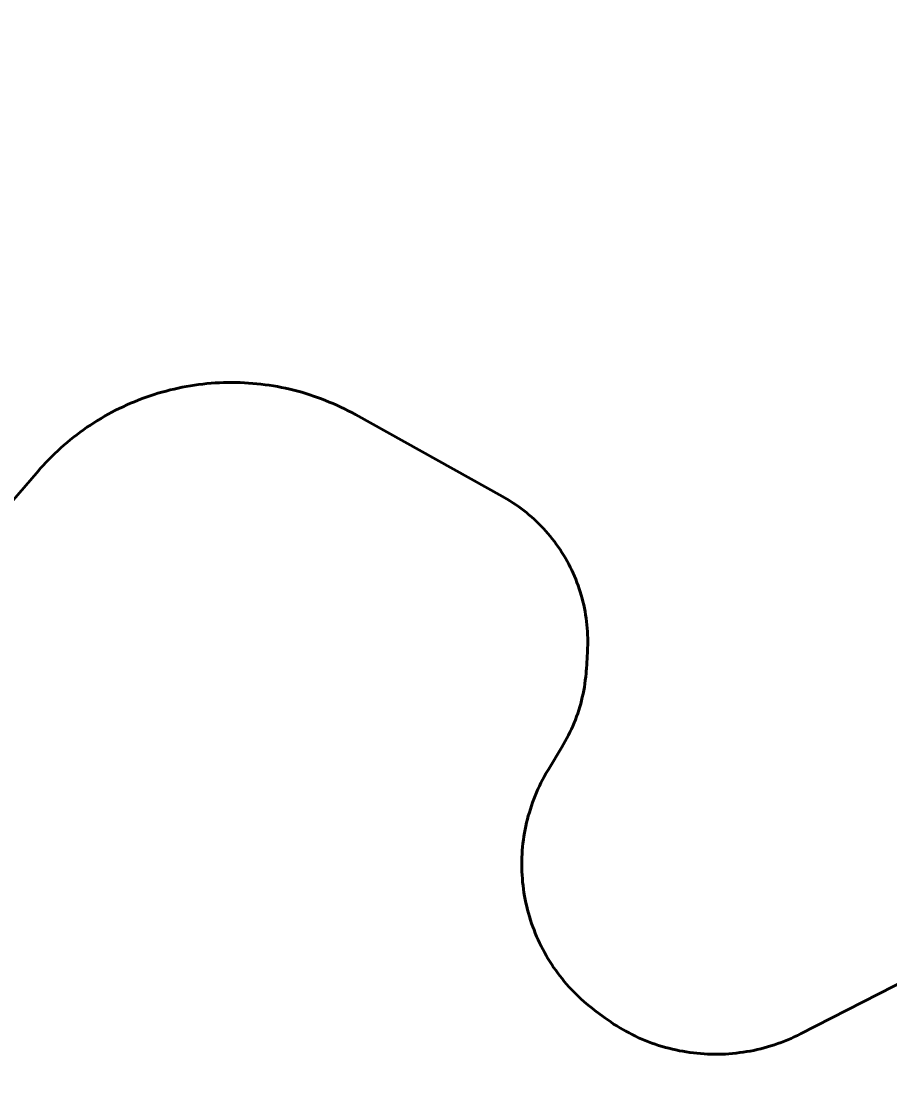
# Model space of a CAD drawing. Extents: x -1643653 to 4543381, y 1624270 to 13878484.
# Drawn here: x 593756 to 594778, y 8965494 to 8966754 of the extents above; entities that cross this region are included whole.
import ezdxf

# ---------------------------------------------------------------- set-up
doc = ezdxf.new("R2010")
doc.units = 0
doc.header["$LTSCALE"] = 200
for name, color, linetype, lineweight in [('1', 7, 'Continuous', 13), ('27', 7, 'Continuous', 53), ('60', 7, 'Continuous', 53)]:
    doc.layers.add(name, color=color, linetype=linetype, lineweight=lineweight)

msp = doc.modelspace()

# ---------------------------------------------------------------- linework, layer by layer
at = {"layer": '1', "lineweight": 25}
msp.add_spline([(814781, 9009175.5), (814787.2, 9009173.4), (814796.9, 9009173.4), (814799.4, 9009172.4), (814805.1, 9009174.5), (814805.6, 9009176.5), (814811.7, 9009179.5), (814811.7, 9009179.5), (814801.5, 9009181), (814790.7, 9009181.5), (814784.1, 9009183.1), (814777.4, 9009185.1), (814778.4, 9009175.5)], degree=3, dxfattribs=at)
at = {"layer": '27'}
for points in [[(593875.9, 8966300.6), (593880.3, 8966302.7), (593884.8, 8966304.6), (593889.3, 8966306.5), (593893.9, 8966308.4), (593898.5, 8966310.1), (593903.1, 8966311.8), (593907.7, 8966313.4), (593912.4, 8966314.9), (593917, 8966316.4), (593921.7, 8966317.7), (593926.5, 8966319), (593931.2, 8966320.3), (593936, 8966321.4), (593940.8, 8966322.5), (593945.6, 8966323.4), (593950.4, 8966324.3), (593955.2, 8966325.2), (593960, 8966325.9), (593964.9, 8966326.6), (593969.8, 8966327.2), (593974.6, 8966327.7), (593979.5, 8966328.1), (593984.4, 8966328.5), (593989.3, 8966328.8), (593994.2, 8966328.9), (593999.1, 8966329.1), (594004, 8966329.1), (594008.9, 8966329), (594013.8, 8966328.9), (594018.7, 8966328.7), (594023.6, 8966328.4), (594028.5, 8966328), (594033.3, 8966327.6), (594038.2, 8966327.1), (594043.1, 8966326.5), (594047.9, 8966325.8), (594052.8, 8966325), (594057.6, 8966324.2), (594062.4, 8966323.2), (594067.2, 8966322.2), (594072, 8966321.2), (594076.7, 8966320), (594081.5, 8966318.8), (594086.2, 8966317.5), (594090.9, 8966316.1), (594095.6, 8966314.6), (594100.2, 8966313.1), (594104.8, 8966311.4), (594109.4, 8966309.8), (594114, 8966308), (594118.5, 8966306.1), (594123, 8966304.2), (594127.5, 8966302.2), (594132, 8966300.2), (594136.4, 8966298), (594140.7, 8966295.8), (594145.1, 8966293.6), (594149.4, 8966291.2), (594322.6, 8966194.8), (594322.6, 8966194.8), (594324.5, 8966193.8), (594327.9, 8966191.8), (594331.2, 8966189.7), (594334.6, 8966187.6), (594337.8, 8966185.4), (594341.1, 8966183.1), (594344.3, 8966180.8), (594347.4, 8966178.4), (594350.5, 8966175.9), (594353.5, 8966173.4), (594356.5, 8966170.8), (594359.5, 8966168.2), (594362.4, 8966165.5), (594365.2, 8966162.7), (594368, 8966159.9), (594370.7, 8966157.1), (594373.3, 8966154.1), (594375.9, 8966151.2), (594378.5, 8966148.1), (594381, 8966145.1), (594383.4, 8966141.9), (594385.7, 8966138.8), (594388, 8966135.5), (594390.2, 8966132.3), (594392.4, 8966129), (594394.4, 8966125.6), (594396.5, 8966122.2), (594398.4, 8966118.8), (594400.3, 8966115.3), (594402.1, 8966111.8), (594403.8, 8966108.2), (594405.5, 8966104.6), (594407.1, 8966101), (594408.6, 8966097.4), (594410, 8966093.7), (594411.4, 8966090), (594412.7, 8966086.3), (594413.9, 8966082.5), (594415, 8966078.7), (594416.1, 8966074.9)], [(594416.1, 8966074.9), (594415, 8966078.7), (594413.9, 8966082.5), (594412.7, 8966086.3), (594411.4, 8966090), (594410, 8966093.7), (594408.6, 8966097.4), (594407.1, 8966101), (594405.5, 8966104.6), (594403.8, 8966108.2), (594402.1, 8966111.8), (594400.3, 8966115.3), (594398.4, 8966118.8), (594396.5, 8966122.2), (594394.4, 8966125.6), (594392.4, 8966129), (594390.2, 8966132.3), (594388, 8966135.5), (594385.7, 8966138.8), (594383.4, 8966141.9), (594381, 8966145.1), (594378.5, 8966148.1), (594375.9, 8966151.2), (594373.3, 8966154.1), (594370.7, 8966157.1), (594368, 8966159.9), (594365.2, 8966162.7), (594362.4, 8966165.5), (594359.5, 8966168.2), (594356.5, 8966170.8), (594353.5, 8966173.4), (594350.5, 8966175.9), (594347.4, 8966178.4), (594344.3, 8966180.8), (594341.1, 8966183.1), (594337.8, 8966185.4), (594334.6, 8966187.6), (594331.2, 8966189.7), (594327.9, 8966191.8), (594324.5, 8966193.8), (594322.6, 8966194.8), (594322.6, 8966194.8), (594149.4, 8966291.2), (594145.1, 8966293.6), (594140.7, 8966295.8), (594136.4, 8966298), (594132, 8966300.2), (594127.5, 8966302.2), (594123, 8966304.2), (594118.5, 8966306.1), (594114, 8966308), (594109.4, 8966309.8), (594104.8, 8966311.4), (594100.2, 8966313.1), (594095.6, 8966314.6), (594090.9, 8966316.1), (594086.2, 8966317.5), (594081.5, 8966318.8), (594076.7, 8966320), (594072, 8966321.2), (594067.2, 8966322.2), (594062.4, 8966323.2), (594057.6, 8966324.2), (594052.8, 8966325), (594047.9, 8966325.8), (594043.1, 8966326.5), (594038.2, 8966327.1), (594033.3, 8966327.6), (594028.5, 8966328), (594023.6, 8966328.4), (594018.7, 8966328.7), (594013.8, 8966328.9), (594008.9, 8966329), (594004, 8966329.1), (593999.1, 8966329.1), (593994.2, 8966328.9), (593989.3, 8966328.8), (593984.4, 8966328.5), (593979.5, 8966328.1), (593974.6, 8966327.7), (593969.8, 8966327.2), (593964.9, 8966326.6), (593960, 8966325.9), (593955.2, 8966325.2), (593950.4, 8966324.3), (593945.6, 8966323.4), (593940.8, 8966322.5), (593936, 8966321.4), (593931.2, 8966320.3), (593926.5, 8966319), (593921.7, 8966317.7), (593917, 8966316.4), (593912.4, 8966314.9), (593907.7, 8966313.4), (593903.1, 8966311.8), (593898.5, 8966310.1), (593893.9, 8966308.4), (593889.3, 8966306.5), (593884.8, 8966304.6), (593880.3, 8966302.7), (593875.9, 8966300.6)], [(593597.7, 8966018.2), (593776.4, 8966225.2), (593778.6, 8966227.7), (593781.9, 8966231.3), (593785.2, 8966234.9), (593788.6, 8966238.4), (593792, 8966241.9), (593795.5, 8966245.3), (593799.1, 8966248.7), (593802.7, 8966252), (593806.4, 8966255.3), (593810.1, 8966258.5), (593813.9, 8966261.6), (593817.7, 8966264.6), (593821.6, 8966267.6), (593825.5, 8966270.6), (593829.4, 8966273.5), (593833.5, 8966276.3), (593837.5, 8966279), (593841.6, 8966281.7), (593845.8, 8966284.3), (593850, 8966286.8), (593854.2, 8966289.3), (593858.5, 8966291.7), (593862.8, 8966294), (593867.1, 8966296.3), (593871.5, 8966298.5), (593875.9, 8966300.6)], [(593875.9, 8966300.6), (593871.5, 8966298.5), (593867.1, 8966296.3), (593862.8, 8966294), (593858.5, 8966291.7), (593854.2, 8966289.3), (593850, 8966286.8), (593845.8, 8966284.3), (593841.6, 8966281.7), (593837.5, 8966279), (593833.5, 8966276.3), (593829.4, 8966273.5), (593825.5, 8966270.6), (593821.6, 8966267.6), (593817.7, 8966264.6), (593813.9, 8966261.6), (593810.1, 8966258.5), (593806.4, 8966255.3), (593802.7, 8966252), (593799.1, 8966248.7), (593795.5, 8966245.3), (593792, 8966241.9), (593788.6, 8966238.4), (593785.2, 8966234.9), (593781.9, 8966231.3), (593778.6, 8966227.7), (593776.4, 8966225.2), (593597.7, 8966018.2)], [(594416.1, 8966074.9), (594417.1, 8966071.1), (594418, 8966067.2), (594418.8, 8966063.4), (594419.6, 8966059.5), (594420.2, 8966055.6), (594420.8, 8966051.7), (594421.3, 8966047.8), (594421.8, 8966043.9), (594422.1, 8966039.9), (594422.4, 8966036), (594422.6, 8966032.1), (594422.7, 8966028.1), (594422.8, 8966024.2), (594422.7, 8966020.2), (594422.6, 8966016.2), (594422.4, 8966012.3), (594421.1, 8965991.3), (594421.1, 8965991.3), (594421, 8965990.4), (594420.7, 8965986.4), (594420.3, 8965982.5), (594419.8, 8965978.5), (594419.3, 8965974.5), (594418.7, 8965970.6), (594418, 8965966.6), (594417.2, 8965962.7), (594416.3, 8965958.8), (594415.4, 8965954.9), (594414.4, 8965951), (594413.3, 8965947.2), (594412.1, 8965943.4), (594410.9, 8965939.6), (594409.6, 8965935.8), (594408.2, 8965932), (594406.7, 8965928.3), (594405.1, 8965924.6), (594403.5, 8965921), (594401.8, 8965917.3), (594400.1, 8965913.8), (594398.2, 8965910.2), (594396.3, 8965906.7), (594394.3, 8965903.2), (594392.3, 8965899.8), (594392.3, 8965899.8), (594376.4, 8965873.7), (594375.6, 8965872.2), (594373.5, 8965868.7), (594371.4, 8965865), (594369.5, 8965861.4), (594367.6, 8965857.7), (594365.8, 8965854), (594364.1, 8965850.2), (594362.4, 8965846.4), (594360.8, 8965842.6), (594359.3, 8965838.7), (594357.8, 8965834.8), (594356.5, 8965830.9), (594355.2, 8965827), (594354, 8965823), (594352.8, 8965819), (594351.8, 8965815), (594350.8, 8965811), (594349.9, 8965806.9), (594349, 8965802.8), (594348.3, 8965798.8), (594347.6, 8965794.7), (594347, 8965790.6), (594346.5, 8965786.5), (594346.1, 8965782.3), (594345.7, 8965778.2), (594345.4, 8965774.1), (594345.2, 8965769.9), (594345.1, 8965765.8), (594345.1, 8965761.6), (594345.2, 8965757.5), (594345.3, 8965753.3), (594345.5, 8965749.2), (594345.8, 8965745.1), (594346.1, 8965740.9), (594346.6, 8965736.8), (594347.1, 8965732.7), (594347.7, 8965728.6), (594348.4, 8965724.5), (594349.1, 8965720.4), (594350, 8965716.4), (594350.9, 8965712.3), (594351.9, 8965708.3), (594353, 8965704.3), (594354.1, 8965700.3), (594355.3, 8965696.3), (594356.7, 8965692.4), (594358, 8965688.5), (594359.5, 8965684.6), (594361, 8965680.8), (594362.6, 8965676.9), (594364.3, 8965673.1), (594366, 8965669.4), (594367.9, 8965665.6), (594369.8, 8965662), (594371.7, 8965658.3)], [(594371.7, 8965658.3), (594369.8, 8965662), (594367.9, 8965665.6), (594366, 8965669.4), (594364.3, 8965673.1), (594362.6, 8965676.9), (594361, 8965680.8), (594359.5, 8965684.6), (594358, 8965688.5), (594356.7, 8965692.4), (594355.3, 8965696.3), (594354.1, 8965700.3), (594353, 8965704.3), (594351.9, 8965708.3), (594350.9, 8965712.3), (594350, 8965716.4), (594349.1, 8965720.4), (594348.4, 8965724.5), (594347.7, 8965728.6), (594347.1, 8965732.7), (594346.6, 8965736.8), (594346.1, 8965740.9), (594345.8, 8965745.1), (594345.5, 8965749.2), (594345.3, 8965753.3), (594345.2, 8965757.5), (594345.1, 8965761.6), (594345.1, 8965765.8), (594345.2, 8965769.9), (594345.4, 8965774.1), (594345.7, 8965778.2), (594346.1, 8965782.3), (594346.5, 8965786.5), (594347, 8965790.6), (594347.6, 8965794.7), (594348.3, 8965798.8), (594349, 8965802.8), (594349.9, 8965806.9), (594350.8, 8965811), (594351.8, 8965815), (594352.8, 8965819), (594354, 8965823), (594355.2, 8965827), (594356.5, 8965830.9), (594357.8, 8965834.8), (594359.3, 8965838.7), (594360.8, 8965842.6), (594362.4, 8965846.4), (594364.1, 8965850.2), (594365.8, 8965854), (594367.6, 8965857.7), (594369.5, 8965861.4), (594371.4, 8965865), (594373.5, 8965868.7), (594375.6, 8965872.2), (594376.4, 8965873.7), (594392.3, 8965899.8), (594392.3, 8965899.8), (594394.3, 8965903.2), (594396.3, 8965906.7), (594398.2, 8965910.2), (594400.1, 8965913.8), (594401.8, 8965917.3), (594403.5, 8965921), (594405.1, 8965924.6), (594406.7, 8965928.3), (594408.2, 8965932), (594409.6, 8965935.8), (594410.9, 8965939.6), (594412.1, 8965943.4), (594413.3, 8965947.2), (594414.4, 8965951), (594415.4, 8965954.9), (594416.3, 8965958.8), (594417.2, 8965962.7), (594418, 8965966.6), (594418.7, 8965970.6), (594419.3, 8965974.5), (594419.8, 8965978.5), (594420.3, 8965982.5), (594420.7, 8965986.4), (594421, 8965990.4), (594421.1, 8965991.3), (594421.1, 8965991.3), (594422.4, 8966012.3), (594422.6, 8966016.2), (594422.7, 8966020.2), (594422.8, 8966024.2), (594422.7, 8966028.1), (594422.6, 8966032.1), (594422.4, 8966036), (594422.1, 8966039.9), (594421.8, 8966043.9), (594421.3, 8966047.8), (594420.8, 8966051.7), (594420.2, 8966055.6), (594419.6, 8966059.5), (594418.8, 8966063.4), (594418, 8966067.2), (594417.1, 8966071.1), (594416.1, 8966074.9)], [(594371.7, 8965658.3), (594373.8, 8965654.7), (594375.9, 8965651.1), (594378, 8965647.6), (594380.3, 8965644.1), (594382.6, 8965640.6), (594385, 8965637.2), (594387.4, 8965633.9), (594389.9, 8965630.6), (594392.5, 8965627.3), (594395.1, 8965624.1), (594397.8, 8965621), (594400.5, 8965617.8), (594403.3, 8965614.8), (594406.2, 8965611.8), (594409.1, 8965608.9), (594412.1, 8965606), (594415.1, 8965603.2), (594418.2, 8965600.4), (594421.4, 8965597.7), (594424.6, 8965595), (594427.8, 8965592.5), (594431.1, 8965589.9), (594431.1, 8965589.9), (594441.2, 8965582.3), (594441.2, 8965582.3), (594442.9, 8965581.1), (594446.3, 8965578.7), (594449.7, 8965576.3), (594453.2, 8965573.9), (594456.8, 8965571.7), (594460.3, 8965569.5), (594464, 8965567.4), (594467.6, 8965565.3), (594471.3, 8965563.4), (594475.1, 8965561.5), (594478.8, 8965559.6), (594482.6, 8965557.8), (594486.5, 8965556.2), (594490.3, 8965554.5), (594494.2, 8965553), (594498.2, 8965551.5), (594502.1, 8965550.1), (594506.1, 8965548.8), (594510.1, 8965547.6), (594514.2, 8965546.4), (594518.2, 8965545.3), (594522.3, 8965544.3), (594526.4, 8965543.4), (594530.5, 8965542.5), (594534.6, 8965541.8), (594538.7, 8965541.1), (594542.9, 8965540.4), (594547.1, 8965539.9), (594551.2, 8965539.4), (594555.4, 8965539.1), (594559.6, 8965538.8), (594563.8, 8965538.5), (594568, 8965538.4), (594572.2, 8965538.3), (594576.3, 8965538.4), (594580.6, 8965538.5), (594584.7, 8965538.6), (594588.9, 8965538.9), (594593.1, 8965539.2), (594597.3, 8965539.7), (594601.5, 8965540.2), (594605.6, 8965540.7), (594609.8, 8965541.4), (594613.9, 8965542.1), (594618, 8965542.9), (594622.1, 8965543.8), (594626.2, 8965544.8), (594630.2, 8965545.8), (594634.3, 8965547), (594638.3, 8965548.2), (594642.3, 8965549.5), (594646.3, 8965550.8), (594650.2, 8965552.2), (594654.1, 8965553.8), (594658, 8965555.3), (594661.9, 8965557), (594665.7, 8965558.7), (594669.5, 8965560.5), (594673.2, 8965562.4), (594673.2, 8965562.4), (594819.9, 8965637.3)], [(594819.9, 8965637.3), (594673.2, 8965562.4), (594673.2, 8965562.4), (594669.5, 8965560.5), (594665.7, 8965558.7), (594661.9, 8965557), (594658, 8965555.3), (594654.1, 8965553.8), (594650.2, 8965552.2), (594646.3, 8965550.8), (594642.3, 8965549.5), (594638.3, 8965548.2), (594634.3, 8965547), (594630.2, 8965545.8), (594626.2, 8965544.8), (594622.1, 8965543.8), (594618, 8965542.9), (594613.9, 8965542.1), (594609.8, 8965541.4), (594605.6, 8965540.7), (594601.5, 8965540.2), (594597.3, 8965539.7), (594593.1, 8965539.2), (594588.9, 8965538.9), (594584.7, 8965538.6), (594580.6, 8965538.5), (594576.3, 8965538.4), (594572.2, 8965538.3), (594568, 8965538.4), (594563.8, 8965538.5), (594559.6, 8965538.8), (594555.4, 8965539.1), (594551.2, 8965539.4), (594547.1, 8965539.9), (594542.9, 8965540.4), (594538.7, 8965541.1), (594534.6, 8965541.8), (594530.5, 8965542.5), (594526.4, 8965543.4), (594522.3, 8965544.3), (594518.2, 8965545.3), (594514.2, 8965546.4), (594510.1, 8965547.6), (594506.1, 8965548.8), (594502.1, 8965550.1), (594498.2, 8965551.5), (594494.2, 8965553), (594490.3, 8965554.5), (594486.5, 8965556.2), (594482.6, 8965557.8), (594478.8, 8965559.6), (594475.1, 8965561.5), (594471.3, 8965563.4), (594467.6, 8965565.3), (594464, 8965567.4), (594460.3, 8965569.5), (594456.8, 8965571.7), (594453.2, 8965573.9), (594449.7, 8965576.3), (594446.3, 8965578.7), (594442.9, 8965581.1), (594441.2, 8965582.3), (594441.2, 8965582.3), (594431.1, 8965589.9), (594431.1, 8965589.9), (594427.8, 8965592.5), (594424.6, 8965595), (594421.4, 8965597.7), (594418.2, 8965600.4), (594415.1, 8965603.2), (594412.1, 8965606), (594409.1, 8965608.9), (594406.2, 8965611.8), (594403.3, 8965614.8), (594400.5, 8965617.8), (594397.8, 8965621), (594395.1, 8965624.1), (594392.5, 8965627.3), (594389.9, 8965630.6), (594387.4, 8965633.9), (594385, 8965637.2), (594382.6, 8965640.6), (594380.3, 8965644.1), (594378, 8965647.6), (594375.9, 8965651.1), (594373.8, 8965654.7), (594371.7, 8965658.3)]]:
    msp.add_lwpolyline(points, dxfattribs=at)
at = {"layer": '60'}
for points in [[(594416.1, 8966074.9), (594415, 8966078.7), (594413.9, 8966082.5), (594412.7, 8966086.3), (594411.4, 8966090), (594410, 8966093.7), (594408.6, 8966097.4), (594407.1, 8966101), (594405.5, 8966104.6), (594403.8, 8966108.2), (594402.1, 8966111.8), (594400.3, 8966115.3), (594398.4, 8966118.8), (594396.5, 8966122.2), (594394.4, 8966125.6), (594392.4, 8966129), (594390.2, 8966132.3), (594388, 8966135.5), (594385.7, 8966138.8), (594383.4, 8966141.9), (594381, 8966145.1), (594378.5, 8966148.1), (594375.9, 8966151.2), (594373.3, 8966154.1), (594370.7, 8966157.1), (594368, 8966159.9), (594365.2, 8966162.7), (594362.4, 8966165.5), (594359.5, 8966168.2), (594356.5, 8966170.8), (594353.5, 8966173.4), (594350.5, 8966175.9), (594347.4, 8966178.4), (594344.3, 8966180.8), (594341.1, 8966183.1), (594337.8, 8966185.4), (594334.6, 8966187.6), (594331.2, 8966189.7), (594327.9, 8966191.8), (594324.5, 8966193.8), (594322.6, 8966194.8), (594322.6, 8966194.8), (594149.4, 8966291.2), (594145.1, 8966293.6), (594140.7, 8966295.8), (594136.4, 8966298), (594132, 8966300.2), (594127.5, 8966302.2), (594123, 8966304.2), (594118.5, 8966306.1), (594114, 8966308), (594109.4, 8966309.8), (594104.8, 8966311.4), (594100.2, 8966313.1), (594095.6, 8966314.6), (594090.9, 8966316.1), (594086.2, 8966317.5), (594081.5, 8966318.8), (594076.7, 8966320), (594072, 8966321.2), (594067.2, 8966322.2), (594062.4, 8966323.2), (594057.6, 8966324.2), (594052.8, 8966325), (594047.9, 8966325.8), (594043.1, 8966326.5), (594038.2, 8966327.1), (594033.3, 8966327.6), (594028.5, 8966328), (594023.6, 8966328.4), (594018.7, 8966328.7), (594013.8, 8966328.9), (594008.9, 8966329), (594004, 8966329.1), (593999.1, 8966329.1), (593994.2, 8966328.9), (593989.3, 8966328.8), (593984.4, 8966328.5), (593979.5, 8966328.1), (593974.6, 8966327.7), (593969.8, 8966327.2), (593964.9, 8966326.6), (593960, 8966325.9), (593955.2, 8966325.2), (593950.4, 8966324.3), (593945.6, 8966323.4), (593940.8, 8966322.5), (593936, 8966321.4), (593931.2, 8966320.3), (593926.5, 8966319), (593921.7, 8966317.7), (593917, 8966316.4), (593912.4, 8966314.9), (593907.7, 8966313.4), (593903.1, 8966311.8), (593898.5, 8966310.1), (593893.9, 8966308.4), (593889.3, 8966306.5), (593884.8, 8966304.6), (593880.3, 8966302.7), (593875.9, 8966300.6)], [(593875.9, 8966300.6), (593871.5, 8966298.5), (593867.1, 8966296.3), (593862.8, 8966294), (593858.5, 8966291.7), (593854.2, 8966289.3), (593850, 8966286.8), (593845.8, 8966284.3), (593841.6, 8966281.7), (593837.5, 8966279), (593833.5, 8966276.3), (593829.4, 8966273.5), (593825.5, 8966270.6), (593821.6, 8966267.6), (593817.7, 8966264.6), (593813.9, 8966261.6), (593810.1, 8966258.5), (593806.4, 8966255.3), (593802.7, 8966252), (593799.1, 8966248.7), (593795.5, 8966245.3), (593792, 8966241.9), (593788.6, 8966238.4), (593785.2, 8966234.9), (593781.9, 8966231.3), (593778.6, 8966227.7), (593776.4, 8966225.2), (593597.7, 8966018.2)], [(594371.7, 8965658.3), (594369.8, 8965662), (594367.9, 8965665.6), (594366, 8965669.4), (594364.3, 8965673.1), (594362.6, 8965676.9), (594361, 8965680.8), (594359.5, 8965684.6), (594358, 8965688.5), (594356.7, 8965692.4), (594355.3, 8965696.3), (594354.1, 8965700.3), (594353, 8965704.3), (594351.9, 8965708.3), (594350.9, 8965712.3), (594350, 8965716.4), (594349.1, 8965720.4), (594348.4, 8965724.5), (594347.7, 8965728.6), (594347.1, 8965732.7), (594346.6, 8965736.8), (594346.1, 8965740.9), (594345.8, 8965745.1), (594345.5, 8965749.2), (594345.3, 8965753.3), (594345.2, 8965757.5), (594345.1, 8965761.6), (594345.1, 8965765.8), (594345.2, 8965769.9), (594345.4, 8965774.1), (594345.7, 8965778.2), (594346.1, 8965782.3), (594346.5, 8965786.5), (594347, 8965790.6), (594347.6, 8965794.7), (594348.3, 8965798.8), (594349, 8965802.8), (594349.9, 8965806.9), (594350.8, 8965811), (594351.8, 8965815), (594352.8, 8965819), (594354, 8965823), (594355.2, 8965827), (594356.5, 8965830.9), (594357.8, 8965834.8), (594359.3, 8965838.7), (594360.8, 8965842.6), (594362.4, 8965846.4), (594364.1, 8965850.2), (594365.8, 8965854), (594367.6, 8965857.7), (594369.5, 8965861.4), (594371.4, 8965865), (594373.5, 8965868.7), (594375.6, 8965872.2), (594376.4, 8965873.7), (594392.3, 8965899.8), (594392.3, 8965899.8), (594394.3, 8965903.2), (594396.3, 8965906.7), (594398.2, 8965910.2), (594400.1, 8965913.8), (594401.8, 8965917.3), (594403.5, 8965921), (594405.1, 8965924.6), (594406.7, 8965928.3), (594408.2, 8965932), (594409.6, 8965935.8), (594410.9, 8965939.6), (594412.1, 8965943.4), (594413.3, 8965947.2), (594414.4, 8965951), (594415.4, 8965954.9), (594416.3, 8965958.8), (594417.2, 8965962.7), (594418, 8965966.6), (594418.7, 8965970.6), (594419.3, 8965974.5), (594419.8, 8965978.5), (594420.3, 8965982.5), (594420.7, 8965986.4), (594421, 8965990.4), (594421.1, 8965991.3), (594421.1, 8965991.3), (594422.4, 8966012.3), (594422.6, 8966016.2), (594422.7, 8966020.2), (594422.8, 8966024.2), (594422.7, 8966028.1), (594422.6, 8966032.1), (594422.4, 8966036), (594422.1, 8966039.9), (594421.8, 8966043.9), (594421.3, 8966047.8), (594420.8, 8966051.7), (594420.2, 8966055.6), (594419.6, 8966059.5), (594418.8, 8966063.4), (594418, 8966067.2), (594417.1, 8966071.1), (594416.1, 8966074.9)], [(594819.9, 8965637.3), (594673.2, 8965562.4), (594673.2, 8965562.4), (594669.5, 8965560.5), (594665.7, 8965558.7), (594661.9, 8965557), (594658, 8965555.3), (594654.1, 8965553.8), (594650.2, 8965552.2), (594646.3, 8965550.8), (594642.3, 8965549.5), (594638.3, 8965548.2), (594634.3, 8965547), (594630.2, 8965545.8), (594626.2, 8965544.8), (594622.1, 8965543.8), (594618, 8965542.9), (594613.9, 8965542.1), (594609.8, 8965541.4), (594605.6, 8965540.7), (594601.5, 8965540.2), (594597.3, 8965539.7), (594593.1, 8965539.2), (594588.9, 8965538.9), (594584.7, 8965538.6), (594580.6, 8965538.5), (594576.3, 8965538.4), (594572.2, 8965538.3), (594568, 8965538.4), (594563.8, 8965538.5), (594559.6, 8965538.8), (594555.4, 8965539.1), (594551.2, 8965539.4), (594547.1, 8965539.9), (594542.9, 8965540.4), (594538.7, 8965541.1), (594534.6, 8965541.8), (594530.5, 8965542.5), (594526.4, 8965543.4), (594522.3, 8965544.3), (594518.2, 8965545.3), (594514.2, 8965546.4), (594510.1, 8965547.6), (594506.1, 8965548.8), (594502.1, 8965550.1), (594498.2, 8965551.5), (594494.2, 8965553), (594490.3, 8965554.5), (594486.5, 8965556.2), (594482.6, 8965557.8), (594478.8, 8965559.6), (594475.1, 8965561.5), (594471.3, 8965563.4), (594467.6, 8965565.3), (594464, 8965567.4), (594460.3, 8965569.5), (594456.8, 8965571.7), (594453.2, 8965573.9), (594449.7, 8965576.3), (594446.3, 8965578.7), (594442.9, 8965581.1), (594441.2, 8965582.3), (594441.2, 8965582.3), (594431.1, 8965589.9), (594431.1, 8965589.9), (594427.8, 8965592.5), (594424.6, 8965595), (594421.4, 8965597.7), (594418.2, 8965600.4), (594415.1, 8965603.2), (594412.1, 8965606), (594409.1, 8965608.9), (594406.2, 8965611.8), (594403.3, 8965614.8), (594400.5, 8965617.8), (594397.8, 8965621), (594395.1, 8965624.1), (594392.5, 8965627.3), (594389.9, 8965630.6), (594387.4, 8965633.9), (594385, 8965637.2), (594382.6, 8965640.6), (594380.3, 8965644.1), (594378, 8965647.6), (594375.9, 8965651.1), (594373.8, 8965654.7), (594371.7, 8965658.3)]]:
    msp.add_lwpolyline(points, dxfattribs=at)

doc.saveas('drawing.dxf')
